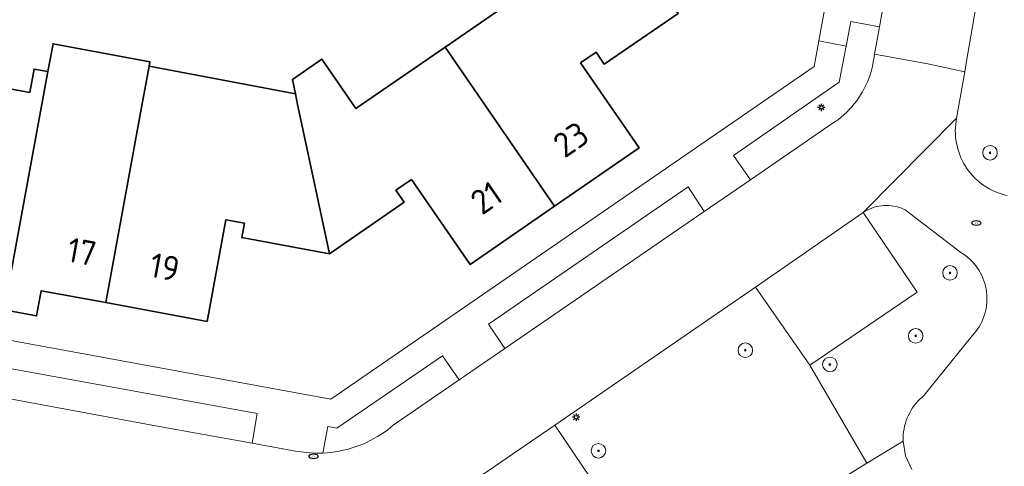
# Model space of a CAD drawing. Header units: metres. Extents: x 152610 to 160096, y 456114 to 462495.
# Tile 574 of 938: x 158436 to 158490, y 460084 to 460109. Entities that reach past the tile are written whole.
import ezdxf
from ezdxf.enums import TextEntityAlignment as Align

# ---------------------------------------------------------------- set-up
doc = ezdxf.new("R2010")
doc.units = ezdxf.units.M
doc.header["$LTSCALE"] = 0.5
doc.layers.get('0').update_dxf_attribs({"linetype": 'CONTINUOUS'})
for name, color, linetype, lineweight in [('B-PV-GR-BEPLANTING_CULTUUR_BOSPLANTSOEN-GV', 251, 'CONTINUOUS', 18), ('B-PV-GR-BEPLANTING_CULTUUR_HEESTERS-GV', 251, 'CONTINUOUS', 18), ('B-PV-GR-BOOM-S', 251, 'CONTINUOUS', 25), ('B-PV-IE-MEUBILAIR-S', 251, 'CONTINUOUS', 25), ('B-PV-OG-BEBOUWING-GV', 6, 'CONTINUOUS', 35), ('B-PV-OG-BEBOUWING-T18', 1, 'CONTINUOUS', 18), ('B-PV-OG-TERREIN_BEGROEID-GV', 251, 'CONTINUOUS', 18), ('B-PV-VH-OPENVERHARDING_BETONSTRAATSTEEN-GV', 251, 'CONTINUOUS', 18), ('B-PV-VH-OPENVERHARDING_TEGEL-GV', 251, 'CONTINUOUS', 18)]:
    doc.layers.add(name, color=color, linetype=linetype, lineweight=lineweight)
doc.styles.add('NLCS-ISO', font='NLCS-ISO.ttf')
doc.styles.add('NLCS-ISO-M750-T18', font='NLCS-ISO.ttf', dxfattribs={"height": 1.35})

# ---------------------------------------------------------------- blocks, each defined once
blk = doc.blocks.new('SIE-MEUBILAIR_PAAL_LICHTMAST-SO')
for points in [[(-0.62, 0), (-1, 0)], [(-0.71, 0.71), (-0.44, 0.44)], [(0, 1), (0, 0.62)], [(0.44, 0.44), (0.71, 0.71)], [(1, 0), (0.62, 0)], [(-0.71, -0.71), (-0.44, -0.44)], [(0, -0.62), (0, -1)], [(0.44, -0.44), (0.71, -0.71)]]:
    blk.add_lwpolyline(points)
blk.add_circle((0, 0), 0.5)
blk = doc.blocks.new('SIE-MEUBILAIR_PUT_RIOOLPUT-SO')
blk.add_ellipse((0, 0), major_axis=(1.25, 0), ratio=0.54)
at = {"style": 'NLCS-ISO'}
blk.add_text('ri', height=0.75, dxfattribs=at).set_placement((-0.04, 0.07), align=Align.MIDDLE_CENTER)
blk = doc.blocks.new('SGR-BOOM_GBKN-SO')
at = {"linetype": 'ByBlock', "lineweight": 18}
h = blk.add_hatch(color=0, dxfattribs=at)
h.dxf.hatch_style = 1
edge = h.paths.add_edge_path()
edge.add_arc((0, 0), 0.25, 0, 360)
at = {"color": 0, "linetype": 'ByBlock', "lineweight": 18}
for radius in [2, 0.25]:
    blk.add_circle((0, 0), radius, dxfattribs=at)
at = {"color": 0, "linetype": 'ByBlock', "lineweight": 18, "style": 'NLCS-ISO'}
blk.add_attdef('SOORT', (2.5, 0), '', height=1.5, dxfattribs=at)

msp = doc.modelspace()

# ---------------------------------------------------------------- linework, layer by layer
at = {"layer": 'B-PV-GR-BEPLANTING_CULTUUR_BOSPLANTSOEN-GV', "flags": 128}
msp.add_lwpolyline([(158483.346, 460098.635), (158483.211, 460098.638), (158483.077, 460098.634), (158482.943, 460098.621), (158482.81, 460098.601), (158482.678, 460098.573), (158482.549, 460098.537), (158482.421, 460098.493), (158482.297, 460098.442), (158482.175, 460098.384), (158482.058, 460098.319), (158481.95, 460098.25), (158484.91, 460093.89), (158479.02, 460089.89), (158482.156, 460084.522), (158484.133, 460085.732), (158484.132, 460085.781), (158484.133, 460085.938), (158484.142, 460086.094), (158484.159, 460086.25), (158484.184, 460086.405), (158484.216, 460086.558), (158484.257, 460086.71), (158484.305, 460086.859), (158484.361, 460087.006), (158484.424, 460087.149), (158484.495, 460087.289), (158484.572, 460087.426), (158484.657, 460087.558), (158484.747, 460087.686), (158484.845, 460087.808), (158484.948, 460087.926), (158485.058, 460088.039), (158485.173, 460088.145), (158485.293, 460088.246), (158487.818, 460091.397), (158487.926, 460091.506), (158488.029, 460091.621), (158488.125, 460091.741), (158488.215, 460091.865), (158488.299, 460091.995), (158488.375, 460092.128), (158488.445, 460092.265), (158488.507, 460092.406), (158488.562, 460092.55), (158488.609, 460092.696), (158488.649, 460092.845), (158488.681, 460092.995), (158488.705, 460093.147), (158488.721, 460093.3), (158488.729, 460093.453), (158488.729, 460093.607), (158488.721, 460093.761), (158488.705, 460093.914), (158488.682, 460094.066), (158488.65, 460094.216), (158488.611, 460094.365), (158488.563, 460094.511), (158488.509, 460094.655), (158488.447, 460094.796), (158488.378, 460094.933), (158488.301, 460095.067), (158488.218, 460095.196), (158488.128, 460095.321), (158488.032, 460095.441), (158487.93, 460095.556), (158487.822, 460095.665), (158487.798, 460095.688), (158487.555, 460095.893), (158487.291, 460096.07), (158484.249, 460098.39), (158484.127, 460098.448), (158484.003, 460098.498), (158483.875, 460098.541), (158483.745, 460098.576), (158483.613, 460098.604), (158483.48, 460098.623)], close=True, dxfattribs=at)
at = {"layer": 'B-PV-GR-BEPLANTING_CULTUUR_HEESTERS-GV', "flags": 128}
msp.add_lwpolyline([(158488.28, 460110.46), (158487.59, 460106.42), (158487.509, 460105.957), (158487.066, 460103.415), (158487.036, 460103.248), (158487.015, 460103.079), (158487.001, 460102.91), (158486.995, 460102.74), (158486.998, 460102.57), (158487.008, 460102.401), (158487.026, 460102.232), (158487.053, 460102.064), (158487.087, 460101.898), (158487.129, 460101.733), (158487.178, 460101.57), (158487.235, 460101.41), (158487.3, 460101.253), (158487.372, 460101.099), (158487.451, 460100.949), (158487.537, 460100.803), (158487.63, 460100.66), (158487.73, 460100.523), (158487.835, 460100.39), (158487.948, 460100.262), (158488.065, 460100.14), (158488.189, 460100.023), (158488.318, 460099.913), (158488.452, 460099.808), (158488.591, 460099.71), (158488.734, 460099.619), (158488.881, 460099.534), (158489.032, 460099.456), (158489.187, 460099.386), (158489.345, 460099.323), (158489.505, 460099.267), (158489.668, 460099.22), (158489.833, 460099.179)], dxfattribs=at)
for points in [[(158482.84, 460108.42), (158481.28, 460108.71), (158481.016, 460107.355), (158480.63, 460105.38), (158474.84, 460101.38), (158475.77, 460100.04), (158480.258, 460103.116), (158480.425, 460103.229), (158480.588, 460103.349), (158480.746, 460103.475), (158480.899, 460103.608), (158481.046, 460103.746), (158481.188, 460103.89), (158481.324, 460104.039), (158481.454, 460104.194), (158481.578, 460104.354), (158481.695, 460104.519), (158481.806, 460104.688), (158481.91, 460104.861), (158482.007, 460105.038), (158482.097, 460105.219), (158482.18, 460105.404), (158482.255, 460105.591), (158482.323, 460105.782), (158482.384, 460105.974), (158482.436, 460106.17), (158482.481, 460106.367), (158482.518, 460106.565), (158482.547, 460106.765), (158482.565, 460106.928)], [(158473.241, 460098.308), (158472.36, 460099.66), (158461.43, 460092.13), (158462.322, 460090.803), (158471.19, 460096.9)], [(158459.831, 460089.093), (158458.92, 460090.41), (158453.13, 460086.44), (158452.635, 460086.53), (158452.363, 460085.082), (158452.587, 460085.096), (158452.811, 460085.118), (158453.034, 460085.148), (158453.256, 460085.185), (158453.477, 460085.231), (158453.696, 460085.284), (158453.912, 460085.345), (158454.127, 460085.413), (158454.339, 460085.49), (158454.548, 460085.573), (158454.753, 460085.665), (158454.956, 460085.763), (158455.155, 460085.869), (158455.35, 460085.981), (158455.541, 460086.1), (158455.727, 460086.226), (158455.909, 460086.359), (158456.086, 460086.498), (158456.218, 460086.608)], [(158448.77, 460087.25), (158435.12, 460089.72), (158434.838, 460088.128), (158443.2, 460086.58), (158448.482, 460085.623)]]:
    msp.add_lwpolyline(points, close=True, dxfattribs=at)
at = {"layer": 'B-PV-OG-BEBOUWING-GV', "flags": 128}
for points in [[(158471.82, 460109.18), (158466.62, 460112.549), (158466.615, 460112.524), (158459.05, 460107.3), (158465.05, 460098.6), (158469.68, 460101.79), (158466.47, 460106.44), (158467.32, 460107.03), (158467.77, 460106.37), (158471.815, 460109.154)], [(158440.47, 460093.32), (158442.38, 460103.71), (158442.849, 460106.271), (158442.893, 460106.508), (158437.584, 460107.487), (158437.305, 460105.968), (158434.9, 460092.92), (158436.68, 460092.59), (158436.94, 460093.97)], [(158450.858, 460104.744), (158450.979, 460104.164), (158451.419, 460102.05), (158452.719, 460095.991), (158452.722, 460095.99), (158456.81, 460098.81), (158456.36, 460099.47), (158457.21, 460100.05), (158460.42, 460095.4), (158465.05, 460098.6), (158459.05, 460107.3), (158454.172, 460103.937), (158453.037, 460105.583), (158452.305, 460106.645), (158450.694, 460105.534)], [(158431.76, 460105.67), (158429.84, 460095.28), (158433.38, 460094.62), (158433.12, 460093.25), (158434.9, 460092.92), (158437.305, 460105.968), (158436.546, 460106.108), (158436.31, 460104.83)], [(158452.719, 460095.991), (158451.419, 460102.05), (158450.979, 460104.164), (158450.858, 460104.744), (158442.849, 460106.271), (158442.38, 460103.71), (158440.47, 460093.32), (158446.02, 460092.29), (158447.05, 460097.85), (158448.06, 460097.66), (158447.92, 460096.88)]]:
    msp.add_lwpolyline(points, close=True, dxfattribs=at)
at = {"layer": 'B-PV-OG-TERREIN_BEGROEID-GV', "flags": 128}
msp.add_lwpolyline([(158479.67, 460083), (158482.156, 460084.522), (158479.02, 460089.89), (158476.06, 460094.17), (158473.95, 460092.72), (158465.06, 460086.61), (158467.99, 460082.28)], dxfattribs=at)
at = {"layer": 'B-PV-VH-OPENVERHARDING_BETONSTRAATSTEEN-GV', "flags": 128}
for points in [[(158497.232, 460158.651), (158495.08, 460161.37), (158494.88, 460160.32), (158491.02, 460139.38), (158490.73, 460137.69), (158488.31, 460138.17), (158488.02, 460136.61), (158487.752, 460135.157), (158487.048, 460131.339), (158486.492, 460128.322), (158485.938, 460125.319), (158485.83, 460124.72), (158483.49, 460112), (158482.84, 460108.42), (158482.565, 460106.928), (158485.486, 460106.389), (158487.509, 460105.957), (158487.59, 460106.42), (158488.28, 460110.46), (158491.976, 460129.959), (158493.033, 460135.535)], [(158484.91, 460093.89), (158481.95, 460098.25), (158476.06, 460094.17), (158479.02, 460089.89)], [(158467.99, 460082.28), (158465.06, 460086.61), (158459.15, 460082.55), (158462.09, 460078.24)]]:
    msp.add_lwpolyline(points, close=True, dxfattribs=at)
for points in [[(158459.15, 460082.55), (158465.06, 460086.61), (158473.95, 460092.72), (158476.06, 460094.17), (158481.95, 460098.25), (158487.066, 460103.415), (158487.509, 460105.957), (158485.486, 460106.389), (158482.565, 460106.928), (158482.547, 460106.765), (158482.518, 460106.565), (158482.481, 460106.367), (158482.436, 460106.17), (158482.384, 460105.974), (158482.323, 460105.782), (158482.255, 460105.591), (158482.18, 460105.404), (158482.097, 460105.219), (158482.007, 460105.038), (158481.91, 460104.861), (158481.806, 460104.688), (158481.695, 460104.519), (158481.578, 460104.354), (158481.454, 460104.194), (158481.324, 460104.039), (158481.188, 460103.89), (158481.046, 460103.746), (158480.899, 460103.608), (158480.746, 460103.475), (158480.588, 460103.349), (158480.425, 460103.229), (158480.258, 460103.116), (158475.77, 460100.04), (158473.241, 460098.308), (158471.19, 460096.9), (158462.322, 460090.803), (158459.831, 460089.093), (158456.218, 460086.608), (158456.086, 460086.498), (158455.909, 460086.359), (158455.727, 460086.226), (158455.541, 460086.1), (158455.35, 460085.981), (158455.155, 460085.869), (158454.956, 460085.763), (158454.753, 460085.665), (158454.548, 460085.573), (158454.339, 460085.49), (158454.127, 460085.413), (158453.912, 460085.345), (158453.696, 460085.284), (158453.477, 460085.231), (158453.256, 460085.185), (158453.034, 460085.148), (158452.811, 460085.118), (158452.587, 460085.096), (158452.363, 460085.082), (158452.137, 460085.076), (158451.912, 460085.079), (158451.687, 460085.089), (158451.463, 460085.107), (158451.165, 460085.139), (158450.87, 460085.19), (158448.482, 460085.623), (158443.2, 460086.58), (158434.838, 460088.128)], [(158489.833, 460099.179), (158489.668, 460099.22), (158489.505, 460099.267), (158489.345, 460099.323), (158489.187, 460099.386), (158489.032, 460099.456), (158488.881, 460099.534), (158488.734, 460099.619), (158488.591, 460099.71), (158488.452, 460099.808), (158488.318, 460099.913), (158488.189, 460100.023), (158488.065, 460100.14), (158487.948, 460100.262), (158487.835, 460100.39), (158487.73, 460100.523), (158487.63, 460100.66), (158487.537, 460100.803), (158487.451, 460100.949), (158487.372, 460101.099), (158487.3, 460101.253), (158487.235, 460101.41), (158487.178, 460101.57), (158487.129, 460101.733), (158487.087, 460101.898), (158487.053, 460102.064), (158487.026, 460102.232), (158487.008, 460102.401), (158486.998, 460102.57), (158486.995, 460102.74), (158487.001, 460102.91), (158487.015, 460103.079), (158487.036, 460103.248), (158487.066, 460103.415), (158481.95, 460098.25), (158482.058, 460098.319), (158482.175, 460098.384), (158482.297, 460098.442), (158482.421, 460098.493), (158482.549, 460098.537), (158482.678, 460098.573), (158482.81, 460098.601), (158482.943, 460098.621), (158483.077, 460098.634), (158483.211, 460098.638), (158483.346, 460098.635), (158483.48, 460098.623), (158483.613, 460098.604), (158483.745, 460098.576), (158483.875, 460098.541), (158484.003, 460098.498), (158484.127, 460098.448), (158484.249, 460098.39), (158487.291, 460096.07), (158487.555, 460095.893), (158487.798, 460095.688), (158487.822, 460095.665), (158487.93, 460095.556), (158488.032, 460095.441), (158488.128, 460095.321), (158488.218, 460095.196), (158488.301, 460095.067), (158488.378, 460094.933), (158488.447, 460094.796), (158488.509, 460094.655), (158488.563, 460094.511), (158488.611, 460094.365), (158488.65, 460094.216), (158488.682, 460094.066), (158488.705, 460093.914), (158488.721, 460093.761), (158488.729, 460093.607), (158488.729, 460093.453), (158488.721, 460093.3), (158488.705, 460093.147), (158488.681, 460092.995), (158488.649, 460092.845), (158488.609, 460092.696), (158488.562, 460092.55), (158488.507, 460092.406), (158488.445, 460092.265), (158488.375, 460092.128), (158488.299, 460091.995), (158488.215, 460091.865), (158488.125, 460091.741), (158488.029, 460091.621), (158487.926, 460091.506), (158487.818, 460091.397), (158485.293, 460088.246), (158485.173, 460088.145), (158485.058, 460088.039), (158484.948, 460087.926), (158484.845, 460087.808), (158484.747, 460087.686), (158484.657, 460087.558), (158484.572, 460087.426), (158484.495, 460087.289), (158484.424, 460087.149), (158484.361, 460087.006), (158484.305, 460086.859), (158484.257, 460086.71), (158484.216, 460086.558), (158484.184, 460086.405), (158484.159, 460086.25), (158484.142, 460086.094), (158484.133, 460085.938), (158484.132, 460085.781), (158484.133, 460085.732), (158484.272, 460084.928), (158484.618, 460084.189)]]:
    msp.add_lwpolyline(points, dxfattribs=at)
at = {"layer": 'B-PV-VH-OPENVERHARDING_TEGEL-GV', "flags": 128}
for points in [[(158483.578, 460129.825), (158479.515, 460107.642), (158481.016, 460107.355), (158481.28, 460108.71), (158482.84, 460108.42), (158483.49, 460112)], [(158435.12, 460089.72), (158448.77, 460087.25), (158448.482, 460085.623), (158450.87, 460085.19), (158451.165, 460085.139), (158451.463, 460085.107), (158451.687, 460085.089), (158451.912, 460085.079), (158452.137, 460085.076), (158452.363, 460085.082), (158452.635, 460086.53), (158453.13, 460086.44), (158458.92, 460090.41), (158459.831, 460089.093), (158462.322, 460090.803), (158461.43, 460092.13), (158472.36, 460099.66), (158473.241, 460098.308), (158475.77, 460100.04), (158474.84, 460101.38), (158480.63, 460105.38), (158481.016, 460107.355), (158479.515, 460107.642), (158479.26, 460106.25), (158452.8, 460088.04), (158422.614, 460093.565)], [(158484.618, 460084.189), (158484.272, 460084.928), (158484.133, 460085.732), (158482.156, 460084.522), (158479.67, 460083)]]:
    msp.add_lwpolyline(points, dxfattribs=at)

# ---------------------------------------------------------------- block references
at = {"layer": 'B-PV-GR-BOOM-S', "xscale": 0.2, "yscale": 0.2, "zscale": 0.2}
for p in [(158488.894, 460101.52), (158486.702, 460094.943), (158484.823, 460091.498), (158475.494, 460090.711), (158480.125, 460089.932), (158467.451, 460085.208)]:
    msp.add_blockref('SGR-BOOM_GBKN-SO', p, dxfattribs=at)
at = {"layer": 'B-PV-IE-MEUBILAIR-S', "xscale": 0.2, "yscale": 0.2, "zscale": 0.2}
for name, p in [('SIE-MEUBILAIR_PAAL_LICHTMAST-SO', (158479.656, 460104.008)), ('SIE-MEUBILAIR_PUT_RIOOLPUT-SO', (158488.146, 460097.677)), ('SIE-MEUBILAIR_PAAL_LICHTMAST-SO', (158466.228, 460087.043)), ('SIE-MEUBILAIR_PUT_RIOOLPUT-SO', (158451.85, 460084.9))]:
    msp.add_blockref(name, p, dxfattribs=at)

# ---------------------------------------------------------------- texts
at = {"layer": 'B-PV-OG-BEBOUWING-T18', "style": 'NLCS-ISO-M750-T18'}
for s, rotation, p in [('23', 34.5, (158465.947, 460102.254)), ('21', 34.7, (158461.314, 460099.057)), ('17', 349.6, (158439.158, 460096.104)), ('19', 349.5, (158443.701, 460095.263))]:
    msp.add_text(s, height=1.35, rotation=rotation, dxfattribs=at).set_placement(p, align=Align.MIDDLE)

doc.saveas('drawing.dxf')
